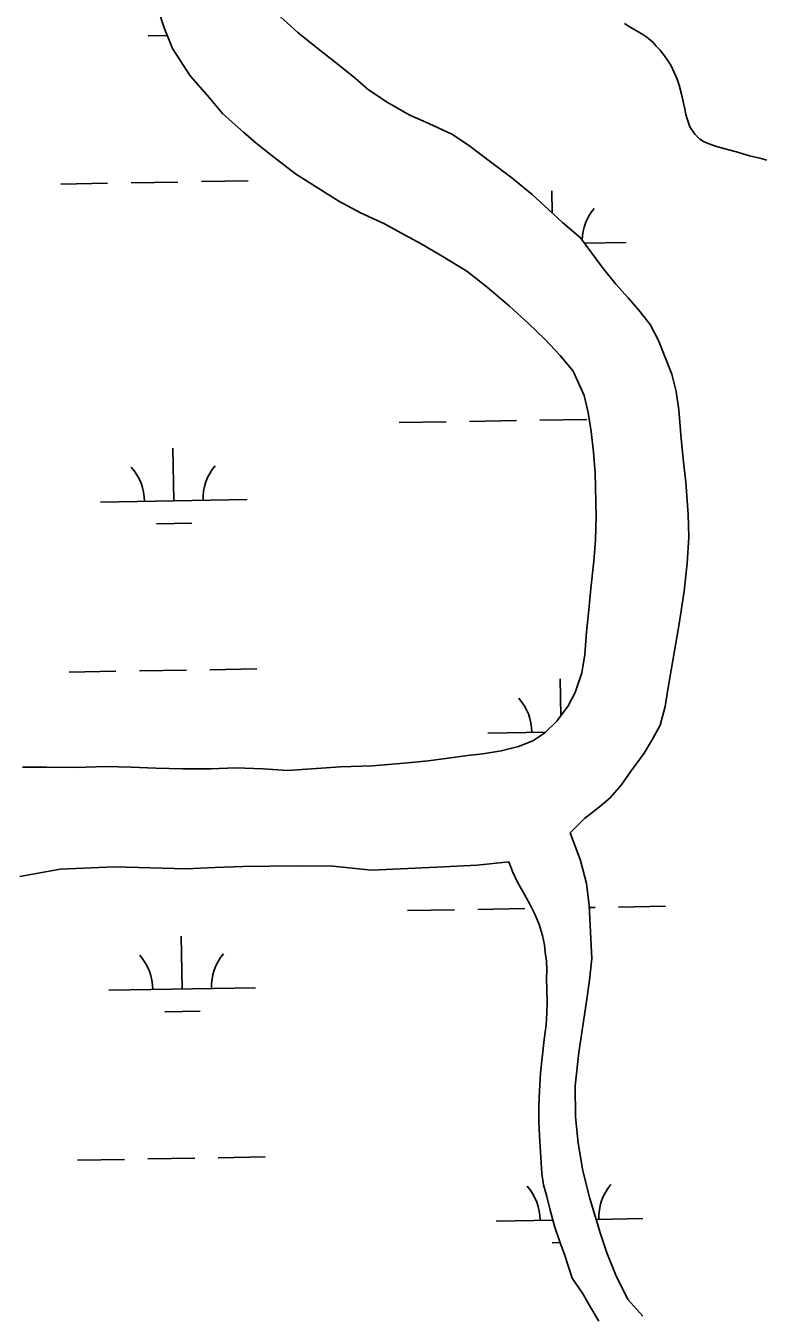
# Model space of a CAD drawing. Extents: x 3887375 to 3925618, y 296674 to 322633.
# Drawn here: x 3911362 to 3911865, y 303789 to 304669 of the extents above; entities that cross this region are included whole.
import ezdxf

# ---------------------------------------------------------------- set-up
doc = ezdxf.new("R2010")
doc.units = 0
doc.layers.add('V-TOPO-SHOR', color=7, linetype='Continuous')
doc.layers.add('V-WETL-SWMP', color=7, linetype='Continuous')

msp = doc.modelspace()

# ---------------------------------------------------------------- linework, layer by layer
at = {"layer": 'V-TOPO-SHOR'}
for points in [[(3911469.23, 304162.11), (3911488.78, 304162.19), (3911505.31, 304162.79), (3911524.15, 304162.16), (3911540.85, 304160.99), (3911576.92, 304163.62), (3911598.77, 304164.25), (3911620.45, 304166.12), (3911636.79, 304167.61), (3911648.87, 304169.26), (3911663.6, 304171.27), (3911674.09, 304172.38), (3911686.52, 304174.39), (3911698.23, 304177.46), (3911708.17, 304181.23), (3911716.32, 304186.78), (3911724.46, 304194.63), (3911732.24, 304205.15), (3911737, 304214.23), (3911741.56, 304227.58), (3911743.46, 304240.02), (3911744.64, 304255.49), (3911746.36, 304270.6), (3911747.72, 304285), (3911749.77, 304303.67), (3911750.78, 304318.07), (3911751.24, 304334.24), (3911750.59, 304363.92), (3911749.46, 304377.95), (3911747.98, 304392.16), (3911745.79, 304405.12), (3911743.08, 304416.66), (3911735.54, 304433.16), (3911726.79, 304443.96), (3911716.26, 304455.11), (3911705.2, 304465.73), (3911692.18, 304477.4), (3911676.84, 304490.49), (3911663.11, 304501.45), (3911646.19, 304511.51), (3911631.94, 304519.98), (3911620.54, 304526.15), (3911606.82, 304533.56), (3911590.62, 304541.13), (3911575.83, 304549.07), (3911559.98, 304558.95), (3911546.26, 304567.6), (3911530.21, 304579.97), (3911519.51, 304588.64), (3911510.77, 304596.06), (3911502.93, 304602.96), (3911496.51, 304608.8), (3911487.58, 304619.42), (3911474.36, 304634.47), (3911462.38, 304653.08), (3911456.63, 304667.1), (3911452.67, 304679.7)], [(3911733.49, 304118.44), (3911743.22, 304128.25), (3911753.49, 304136.29), (3911760.76, 304142.36), (3911768.36, 304150.93), (3911775.25, 304160.73), (3911783.91, 304172.85), (3911789.73, 304182.29), (3911795.02, 304191.91), (3911798.35, 304204.72), (3911800.25, 304216.28), (3911802.51, 304229.44), (3911807.89, 304260.92), (3911811.34, 304283.32), (3911813.4, 304302.35), (3911814.39, 304320.12), (3911813.97, 304335.4), (3911812.46, 304357.43), (3911810.8, 304371.29), (3911809.31, 304387.09), (3911807.63, 304406.81), (3911805.8, 304419.42), (3911802.91, 304431.14), (3911793.75, 304454.02), (3911788.02, 304465.02), (3911780.33, 304474.76), (3911773.01, 304483.08), (3911764.8, 304492.47), (3911755.33, 304503.98), (3911740.68, 304524.17), (3911728.37, 304534.61), (3911718.74, 304543.27), (3911707.68, 304553.53), (3911693.77, 304564.85), (3911677.37, 304577.22), (3911664.18, 304587.12), (3911652.77, 304594.71), (3911637.1, 304601.93), (3911624.28, 304607.74), (3911609.32, 304616.03), (3911595.95, 304625.04), (3911586.86, 304632.82), (3911574.2, 304643.07), (3911560.65, 304653.68), (3911547.81, 304664.11), (3911533.72, 304676.67)], [(3911855.87, 304580.05), (3911851.24, 304581.27), (3911846.97, 304582.68), (3911840.75, 304584.25), (3911836.65, 304585.48), (3911832.74, 304586.53), (3911827.75, 304588.29), (3911824.55, 304589.69), (3911821.88, 304591.28), (3911818.49, 304594.64), (3911815.09, 304599.61), (3911813.47, 304604.4), (3911812.39, 304608.13), (3911811.66, 304612.03), (3911810.39, 304617.89), (3911809.49, 304621.97), (3911807.86, 304628.19), (3911806.6, 304632.27), (3911804.81, 304636.35), (3911802.12, 304641.85), (3911799.97, 304645.04), (3911798, 304648.05), (3911794.61, 304652.3), (3911792.29, 304654.78), (3911789.97, 304657.44), (3911785.87, 304660.8), (3911783.01, 304662.56), (3911780.34, 304664.33), (3911776.06, 304666.8), (3911773.21, 304668.56), (3911770.54, 304670.15)], [(3911867.61, 304577.08), (3911862.81, 304578.3), (3911855.87, 304580.05)], [(3911359.94, 304163.25), (3911376.47, 304163.32), (3911396.37, 304163.05), (3911416.98, 304163.66), (3911434.22, 304163.38), (3911450.93, 304162.56), (3911469.23, 304162.11)], [(3911733.49, 304118.44), (3911740.68, 304099.63), (3911744.65, 304084), (3911746.49, 304069.08), (3911748.42, 304032.83), (3911746.71, 304018.25), (3911744.63, 304003.67), (3911742.22, 303986.95), (3911739.45, 303968.81), (3911737.06, 303946.05), (3911737.14, 303925.08), (3911739, 303906.96), (3911742.27, 303888.13), (3911746.97, 303869.31), (3911754.18, 303845.17), (3911758.5, 303832.39), (3911764.61, 303817.13), (3911772.86, 303800.46), (3911783.21, 303789.13)], [(3911358.3, 304088.79), (3911385.82, 304093.88), (3911422.78, 304095.28)], [(3911422.78, 304095.28), (3911471.65, 304094.06), (3911491.19, 304095.03), (3911510.56, 304095.65), (3911528.51, 304095.72), (3911547.35, 304095.98), (3911571.69, 304095.72), (3911598, 304093.17), (3911642.6, 304095.13), (3911670.14, 304096.49), (3911691.63, 304098.71)], [(3911691.63, 304098.71), (3911694.15, 304092.15), (3911697.73, 304084.88), (3911701.31, 304078.49), (3911705.97, 304069.98), (3911709.73, 304062.71), (3911712.43, 304055.97), (3911714.77, 304048.51), (3911716.04, 304042.12), (3911716.6, 304037.15), (3911717.33, 304031.11), (3911717.53, 304025.42), (3911717.38, 304018.84), (3911717.59, 304012.09), (3911717.81, 304003.2), (3911717.66, 303995.91), (3911717.16, 303987.74), (3911715.78, 303977.6), (3911714.41, 303965.15), (3911713.21, 303954.66), (3911712.55, 303942.75), (3911712.24, 303932.09), (3911712.28, 303921.42), (3911712.87, 303908.1), (3911714.21, 303886.42), (3911715.48, 303878.6), (3911717.65, 303870.61), (3911720, 303861.38), (3911722.89, 303850.55), (3911726.67, 303839.01), (3911729.37, 303831.91), (3911732.6, 303821.98), (3911734.94, 303815.05), (3911741.92, 303804.78), (3911747.47, 303795.38), (3911753.2, 303785.63)]]:
    msp.add_lwpolyline(points, dxfattribs=at)
at = {"layer": 'V-WETL-SWMP'}
for p, q in [((3911547.81, 304664.11), (3911533.72, 304676.67)), ((3911560.65, 304653.68), (3911547.81, 304664.11)), ((3911773.21, 304668.56), (3911776.06, 304666.8)), ((3911776.06, 304666.8), (3911780.34, 304664.33)), ((3911780.34, 304664.33), (3911783.01, 304662.56)), ((3911445.77, 304661.75), (3911458.73, 304661.98)), ((3911783.01, 304662.56), (3911785.87, 304660.8)), ((3911785.87, 304660.8), (3911789.97, 304657.44)), ((3911789.97, 304657.44), (3911792.29, 304654.78)), ((3911792.29, 304654.78), (3911794.61, 304652.3)), ((3911574.2, 304643.07), (3911560.65, 304653.68)), ((3911794.61, 304652.3), (3911798, 304648.05)), ((3911798, 304648.05), (3911799.97, 304645.04)), ((3911586.86, 304632.82), (3911574.2, 304643.07)), ((3911799.97, 304645.04), (3911802.12, 304641.85)), ((3911802.12, 304641.85), (3911804.81, 304636.35)), ((3911595.95, 304625.04), (3911586.86, 304632.82)), ((3911804.81, 304636.35), (3911806.6, 304632.27)), ((3911806.6, 304632.27), (3911807.86, 304628.19)), ((3911807.86, 304628.19), (3911809.49, 304621.98)), ((3911609.32, 304616.03), (3911595.95, 304625.04)), ((3911809.49, 304621.98), (3911810.39, 304617.89)), ((3911624.28, 304607.74), (3911609.32, 304616.03)), ((3911810.39, 304617.89), (3911811.66, 304612.03)), ((3911811.66, 304612.03), (3911812.39, 304608.12)), ((3911637.1, 304601.93), (3911624.28, 304607.74)), ((3911652.77, 304594.71), (3911637.1, 304601.93)), ((3911812.39, 304608.12), (3911813.47, 304604.4)), ((3911813.47, 304604.4), (3911815.09, 304599.61)), ((3911664.18, 304587.12), (3911652.77, 304594.71)), ((3911815.09, 304599.61), (3911818.49, 304594.64)), ((3911818.49, 304594.64), (3911821.88, 304591.28)), ((3911677.37, 304577.22), (3911664.18, 304587.12)), ((3911821.88, 304591.28), (3911824.55, 304589.69)), ((3911824.55, 304589.69), (3911827.75, 304588.29)), ((3911827.75, 304588.29), (3911832.74, 304586.53)), ((3911832.74, 304586.53), (3911836.65, 304585.48)), ((3911836.65, 304585.48), (3911840.75, 304584.25)), ((3911840.75, 304584.25), (3911846.97, 304582.68)), ((3911693.77, 304564.85), (3911677.37, 304577.22)), ((3911846.97, 304582.68), (3911851.24, 304581.28)), ((3911851.24, 304581.28), (3911855.87, 304580.05)), ((3911855.87, 304580.05), (3911862.81, 304578.3)), ((3911862.81, 304578.3), (3911867.61, 304577.08)), ((3911386.08, 304560.71), (3911418.08, 304561.26)), ((3911434.08, 304561.54), (3911466.07, 304562.09)), ((3911482.07, 304562.36), (3911514.06, 304562.91)), ((3911707.68, 304553.54), (3911693.77, 304564.85)), ((3911718.74, 304543.27), (3911707.68, 304553.54)), ((3911721.32, 304540.95), (3911721.06, 304556.03)), ((3911728.37, 304534.61), (3911718.74, 304543.27)), ((3911740.68, 304524.17), (3911728.37, 304534.61)), ((3911755.33, 304503.98), (3911740.68, 304524.17)), ((3911743.41, 304520.41), (3911771.67, 304520.89)), ((3911764.8, 304492.47), (3911755.33, 304503.98)), ((3911773.01, 304483.08), (3911764.8, 304492.47)), ((3911780.33, 304474.76), (3911773.01, 304483.08)), ((3911788.02, 304465.02), (3911780.33, 304474.76)), ((3911793.75, 304454.02), (3911788.02, 304465.02)), ((3911802.91, 304431.14), (3911793.75, 304454.02)), ((3911805.8, 304419.42), (3911802.91, 304431.14)), ((3911807.63, 304406.81), (3911805.8, 304419.42)), ((3911664.9, 304398.97), (3911696.9, 304399.52)), ((3911712.89, 304399.8), (3911744.89, 304400.35)), ((3911809.31, 304387.09), (3911807.63, 304406.81)), ((3911616.91, 304398.15), (3911648.9, 304398.7)), ((3911810.8, 304371.28), (3911809.31, 304387.09)), ((3911463.21, 304344.76), (3911462.59, 304380.76)), ((3911812.46, 304357.43), (3911810.8, 304371.28)), ((3911813.97, 304335.4), (3911812.46, 304357.43)), ((3911413.22, 304343.9), (3911513.2, 304345.62)), ((3911451.48, 304329.13), (3911475.47, 304329.54)), ((3911814.39, 304320.12), (3911813.97, 304335.4)), ((3911813.4, 304302.34), (3911814.39, 304320.12)), ((3911811.35, 304283.32), (3911813.4, 304302.34)), ((3911807.89, 304260.91), (3911811.35, 304283.32)), ((3911802.51, 304229.44), (3911807.89, 304260.91)), ((3911391.79, 304228.09), (3911423.79, 304228.64)), ((3911439.79, 304228.91), (3911471.78, 304229.46)), ((3911487.78, 304229.73), (3911519.77, 304230.28)), ((3911727.2, 304198.33), (3911726.77, 304223.41)), ((3911800.25, 304216.28), (3911802.51, 304229.44)), ((3911798.35, 304204.72), (3911800.25, 304216.28)), ((3911795.02, 304191.91), (3911798.35, 304204.72)), ((3911789.73, 304182.29), (3911795.02, 304191.91)), ((3911677.39, 304186.55), (3911716.79, 304187.23)), ((3911783.91, 304172.85), (3911789.73, 304182.29)), ((3911775.25, 304160.73), (3911783.91, 304172.85)), ((3911768.36, 304150.93), (3911775.25, 304160.73)), ((3911760.76, 304142.36), (3911768.36, 304150.93)), ((3911743.22, 304128.25), (3911753.5, 304136.29)), ((3911753.5, 304136.29), (3911760.76, 304142.36)), ((3911733.49, 304118.44), (3911743.22, 304128.25)), ((3911740.68, 304099.63), (3911733.49, 304118.44)), ((3911358.3, 304088.79), (3911385.82, 304093.88)), ((3911385.82, 304093.88), (3911422.78, 304095.28)), ((3911422.78, 304095.28), (3911471.65, 304094.06)), ((3911471.65, 304094.06), (3911491.2, 304095.03)), ((3911491.2, 304095.03), (3911510.56, 304095.65)), ((3911510.56, 304095.65), (3911528.51, 304095.72)), ((3911528.51, 304095.72), (3911547.35, 304095.98)), ((3911547.35, 304095.98), (3911571.69, 304095.72)), ((3911571.69, 304095.72), (3911598, 304093.17)), ((3911598, 304093.17), (3911642.6, 304095.13)), ((3911642.6, 304095.13), (3911670.14, 304096.49)), ((3911670.14, 304096.49), (3911691.63, 304098.72)), ((3911691.63, 304098.72), (3911694.15, 304092.15)), ((3911694.15, 304092.15), (3911697.73, 304084.88)), ((3911744.65, 304084), (3911740.68, 304099.63)), ((3911697.73, 304084.88), (3911701.31, 304078.49)), ((3911746.49, 304069.08), (3911744.65, 304084)), ((3911701.31, 304078.49), (3911705.97, 304069.98)), ((3911622.62, 304065.52), (3911654.61, 304066.07)), ((3911670.61, 304066.35), (3911702.6, 304066.9)), ((3911705.97, 304069.98), (3911709.73, 304062.71)), ((3911748.42, 304032.83), (3911746.49, 304069.08)), ((3911746.57, 304067.65), (3911750.6, 304067.72)), ((3911766.59, 304068), (3911798.59, 304068.54)), ((3911709.73, 304062.71), (3911712.43, 304055.97)), ((3911468.92, 304012.14), (3911468.3, 304048.13)), ((3911712.43, 304055.97), (3911714.77, 304048.51)), ((3911714.77, 304048.51), (3911716.04, 304042.12)), ((3911716.04, 304042.12), (3911716.6, 304037.15)), ((3911716.6, 304037.15), (3911717.33, 304031.11)), ((3911717.33, 304031.11), (3911717.53, 304025.42)), ((3911746.71, 304018.25), (3911748.42, 304032.83)), ((3911717.53, 304025.42), (3911717.38, 304018.84)), ((3911418.93, 304011.28), (3911518.91, 304012.99)), ((3911717.38, 304018.84), (3911717.59, 304012.09)), ((3911744.63, 304003.67), (3911746.71, 304018.25)), ((3911717.59, 304012.09), (3911717.81, 304003.2)), ((3911742.22, 303986.95), (3911744.63, 304003.67)), ((3911457.18, 303996.5), (3911481.18, 303996.91)), ((3911717.66, 303995.92), (3911717.16, 303987.74)), ((3911717.81, 304003.2), (3911717.66, 303995.92)), ((3911717.16, 303987.74), (3911715.78, 303977.6)), ((3911739.45, 303968.81), (3911742.22, 303986.95)), ((3911715.78, 303977.6), (3911714.41, 303965.15)), ((3911737.06, 303946.05), (3911739.45, 303968.81)), ((3911714.41, 303965.15), (3911713.21, 303954.66)), ((3911713.21, 303954.66), (3911712.55, 303942.75)), ((3911712.55, 303942.75), (3911712.24, 303932.09)), ((3911737.14, 303925.08), (3911737.06, 303946.05)), ((3911712.24, 303932.09), (3911712.28, 303921.42)), ((3911739, 303906.96), (3911737.14, 303925.08)), ((3911712.28, 303921.42), (3911712.87, 303908.1)), ((3911712.87, 303908.1), (3911714.21, 303886.42)), ((3911742.27, 303888.13), (3911739, 303906.96)), ((3911397.5, 303895.46), (3911429.5, 303896.01)), ((3911445.49, 303896.29), (3911477.49, 303896.83)), ((3911493.49, 303897.11), (3911525.48, 303897.66)), ((3911714.21, 303886.42), (3911715.48, 303878.6)), ((3911746.97, 303869.31), (3911742.27, 303888.13)), ((3911715.48, 303878.6), (3911717.65, 303870.61)), ((3911717.65, 303870.61), (3911720, 303861.38)), ((3911754.19, 303845.17), (3911746.97, 303869.31)), ((3911683.1, 303853.93), (3911721.81, 303854.59)), ((3911720, 303861.38), (3911722.89, 303850.55)), ((3911751.22, 303855.1), (3911783.09, 303855.64)), ((3911722.89, 303850.55), (3911726.67, 303839.01)), ((3911758.5, 303832.39), (3911754.19, 303845.17)), ((3911721.36, 303839.15), (3911726.59, 303839.24)), ((3911726.67, 303839.01), (3911729.36, 303831.92)), ((3911729.36, 303831.92), (3911732.6, 303821.98)), ((3911764.61, 303817.13), (3911758.5, 303832.39)), ((3911732.6, 303821.98), (3911734.94, 303815.06)), ((3911734.94, 303815.06), (3911741.92, 303804.78)), ((3911772.86, 303800.46), (3911764.61, 303817.13)), ((3911741.92, 303804.78), (3911747.47, 303795.38)), ((3911747.47, 303795.38), (3911753.2, 303785.63)), ((3911783.21, 303789.13), (3911772.86, 303800.46))]:
    msp.add_line(p, q, dxfattribs=at)
for points in [[(3911452.67, 304679.7), (3911456.63, 304667.1), (3911462.38, 304653.08), (3911474.36, 304634.47), (3911487.58, 304619.42), (3911496.51, 304608.8), (3911502.93, 304602.96), (3911510.77, 304596.06), (3911519.51, 304588.64), (3911530.21, 304579.97), (3911546.26, 304567.6), (3911559.98, 304558.95), (3911575.83, 304549.07), (3911590.62, 304541.13), (3911606.82, 304533.56), (3911620.54, 304526.15), (3911631.94, 304519.98), (3911646.19, 304511.51), (3911663.11, 304501.45), (3911676.84, 304490.49), (3911692.18, 304477.4), (3911705.2, 304465.73), (3911716.26, 304455.11), (3911726.79, 304443.96), (3911735.55, 304433.16), (3911743.08, 304416.66), (3911745.79, 304405.12), (3911747.98, 304392.16), (3911749.46, 304377.95), (3911750.59, 304363.92), (3911751.24, 304334.24)], [(3911751.24, 304334.24), (3911750.78, 304318.07), (3911749.77, 304303.67), (3911747.72, 304285), (3911746.36, 304270.6), (3911744.64, 304255.49), (3911743.46, 304240.03), (3911741.56, 304227.58), (3911737, 304214.23), (3911732.24, 304205.15), (3911724.46, 304194.63), (3911716.32, 304186.78), (3911708.17, 304181.23), (3911698.23, 304177.46), (3911686.52, 304174.39), (3911674.09, 304172.38), (3911663.61, 304171.27), (3911648.87, 304169.26), (3911636.79, 304167.61), (3911620.45, 304166.12), (3911598.77, 304164.25), (3911576.92, 304163.62), (3911540.85, 304160.98), (3911524.14, 304162.16), (3911505.31, 304162.79), (3911488.78, 304162.19), (3911469.23, 304162.11), (3911450.93, 304162.56), (3911434.22, 304163.38), (3911416.98, 304163.66), (3911396.37, 304163.05), (3911376.46, 304163.32), (3911359.94, 304163.25)]]:
    msp.add_lwpolyline(points, dxfattribs=at)
for centre, start, end in [((3911776.9, 304521.46), 140.21154, 177.83814), ((3911407.97, 304344.29), 0.21154, 41.7552), ((3911518.44, 304346.19), 140.21154, 181.75519), ((3911672.14, 304186.94), 0.21154, 41.7552), ((3911413.67, 304011.66), 0.21154, 41.7552), ((3911524.14, 304013.56), 140.21154, 181.75519), ((3911677.85, 303854.31), 0.21154, 41.7552), ((3911788.32, 303856.21), 140.21154, 181.75519)]:
    msp.add_arc(centre, 35.25, start, end, dxfattribs=at)

doc.saveas('drawing.dxf')
